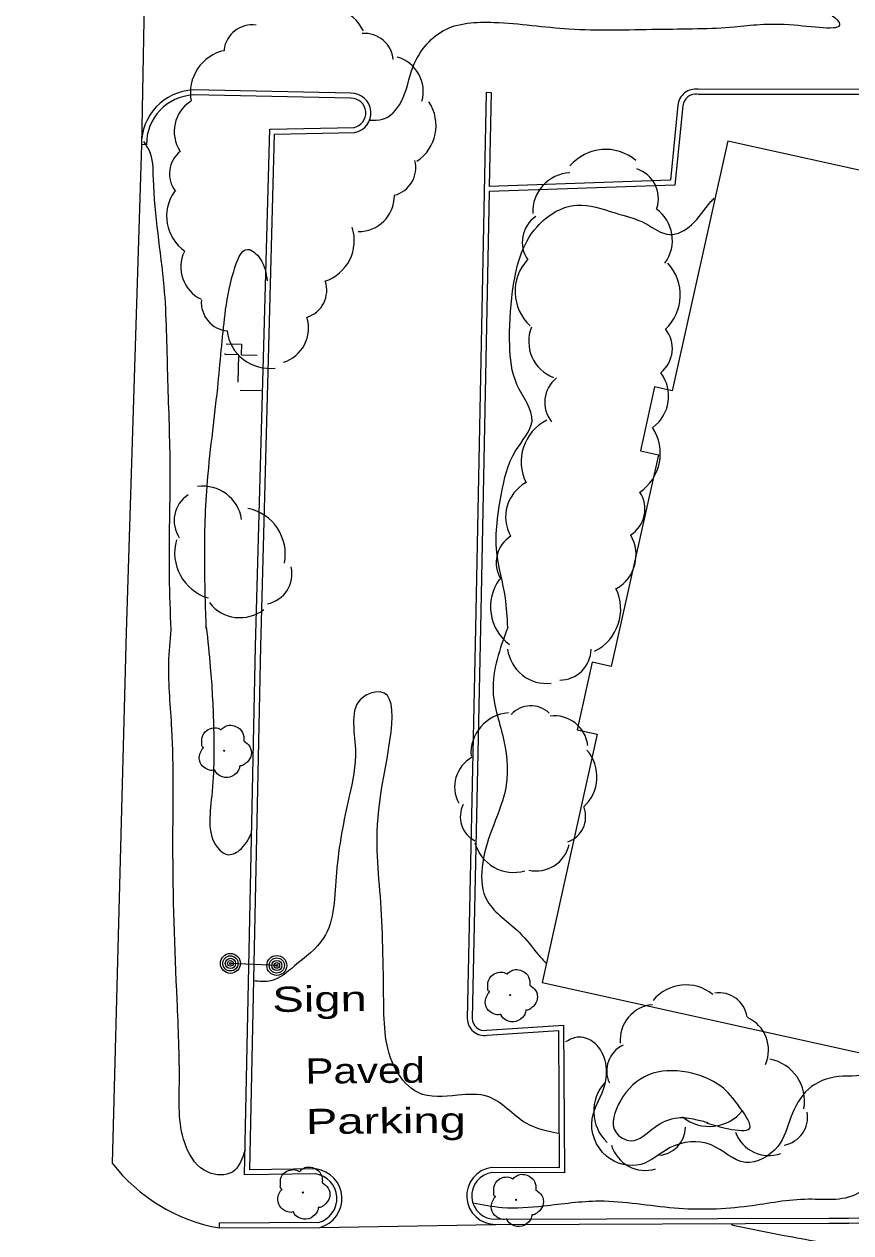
# Model space of a CAD drawing. Extents: x 2361708 to 2370558, y 6977955 to 6991887.
# Drawn here: x 2366537.7 to 2366695.1, y 6984841.7 to 6985071.9 of the extents above; entities that cross this region are included whole.
import ezdxf

# ---------------------------------------------------------------- set-up
doc = ezdxf.new("R2010")
doc.units = 0
doc.header["$LTSCALE"] = 1.9
for name, color, linetype, lineweight in [('11', 7, 'Continuous', 25), ('14', 7, 'Continuous', 13), ('2', 7, 'Continuous', 25), ('20', 7, 'Continuous', 25), ('21', 7, 'Continuous', 25), ('29', 7, 'Continuous', 13), ('35', 7, 'Continuous', 13)]:
    doc.layers.add(name, color=color, linetype=linetype, lineweight=lineweight)

msp = doc.modelspace()

# ---------------------------------------------------------------- linework, layer by layer
at = {"layer": '11'}
for points in [[(2366671.676, 6985049.685), (2366661.078, 6985002.072), (2366657.761, 6985002.81), (2366655.057, 6984990.664), (2366658.464, 6984989.906), (2366649.477, 6984949.569), (2366645.85, 6984950.374), (2366643.002, 6984937.527), (2366646.81, 6984936.683), (2366636.35, 6984889.391), (2366708.966, 6984873.321), (2366719.465, 6984920.774), (2366722.511, 6984920.103), (2366725.253, 6984932.549), (2366722.147, 6984933.23), (2366732.259, 6984979.198), (2366741.379, 6984977.195)], [(2366671.676, 6985049.685), (2366744.122, 6985033.674), (2366737.362, 6985003.098), (2366754.77, 6984999.254), (2366757.991, 6985013.845), (2366767.211, 6985011.812), (2366765.6, 6985004.497), (2366771.974, 6985003.087)]]:
    msp.add_lwpolyline(points, dxfattribs=at)
at = {"layer": '14'}
msp.add_line((2366582.835, 6985002.047), (2366578.834, 6985002.149), dxfattribs=at)
for points in [[(2366576.129, 6985011.033), (2366579.069, 6985010.962), (2366579.019, 6985008.921), (2366582.04, 6985008.85)], [(2366578.428, 6985003.715), (2366578.549, 6985008.957), (2366575.948, 6985009.012), (2366575.946, 6985009.172)]]:
    msp.add_lwpolyline(points, dxfattribs=at)
at = {"layer": '2'}
for p, q in [((2366599.845, 6985057.802), (2366569.858, 6985058.416)), ((2366599.866, 6985058.762), (2366569.878, 6985059.377)), ((2366625.655, 6985058.927), (2366623.616, 6984956.893)), ((2366625.655, 6985058.927), (2366626.616, 6985058.897)), ((2366626.616, 6985058.906), (2366626.256, 6985040.972)), ((2366717.564, 6985058.512), (2366666.061, 6985058.532)), ((2366717.565, 6985059.472), (2366666.062, 6985059.492)), ((2366560.968, 6985048.901), (2366560.017, 6985049.002)), ((2366626.236, 6985040.012), (2366624.576, 6984956.872)), ((2366623.616, 6984956.893), (2366622.064, 6984882.535)), ((2366557.071, 6984956.019), (2366554.433, 6984855.02)), ((2366624.576, 6984956.872), (2366623.024, 6984882.514)), ((2366627.519, 6984844.295), (2366690.909, 6984844.528)), ((2366574.842, 6984843.613), (2366574.791, 6984842.653)), ((2366574.842, 6984843.613), (2366593.972, 6984843.725)), ((2366574.851, 6984842.654), (2366593.982, 6984842.765)), ((2366593.982, 6984842.765), (2366627.518, 6984843.334)), ((2366627.518, 6984843.334), (2366690.909, 6984843.568))]:
    msp.add_line(p, q, dxfattribs=at)
for points in [[(2366562.324, 6985136.478), (2366560.868, 6985092.992), (2366560.008, 6985048.892), (2366557.071, 6984956.019)], [(2366663.142, 6985056.354), (2366661.635, 6985041.229), (2366626.236, 6985040.012)], [(2366662.191, 6985056.445), (2366660.767, 6985042.161), (2366626.256, 6985040.972)], [(2366581.757, 6984953.394), (2366584.431, 6985051.875), (2366600.558, 6985052.228)], [(2366582.718, 6984953.363), (2366585.369, 6985050.933), (2366600.577, 6985051.268)], [(2366593.264, 6984852.939), (2366579.646, 6984852.759), (2366581.757, 6984953.394)], [(2366593.255, 6984853.899), (2366580.626, 6984853.729), (2366582.718, 6984953.363)], [(2366625.806, 6984880.3), (2366640.417, 6984881.279), (2366640.565, 6984853.159), (2366626.694, 6984853.197)], [(2366625.865, 6984879.341), (2366639.466, 6984880.25), (2366639.595, 6984854.12), (2366626.695, 6984854.157)]]:
    msp.add_lwpolyline(points, dxfattribs=at)
for centre, radius, start, end in [((2366570.371, 6985049.024), 10.364, 92.72213, 180.73172), ((2366570.371, 6985049.024), 9.404, 92.72213, 180.73172), ((2366599.939, 6985054.988), 3.774, 279.72631, 91.12044), ((2366665.561, 6985056.146), 3.383, 81.48371, 174.93732), ((2366665.561, 6985056.146), 2.423, 81.48371, 174.93732), ((2366599.939, 6985054.988), 2.814, 279.72631, 91.12044), ((2366625.33, 6984882.564), 3.267, 180.51484, 279.41076), ((2366625.33, 6984882.564), 2.307, 180.51484, 279.41076), ((2366580.597, 6984875.18), 33.031, 217.61625, 259.98289), ((2366592.516, 6984848.26), 5.687, 284.93334, 82.52819), ((2366627.389, 6984848.768), 5.434, 97.34685, 271.35139), ((2366592.516, 6984848.26), 4.727, 284.93334, 82.52819), ((2366627.389, 6984848.768), 4.474, 97.34685, 271.35139), ((2366692.007, 6985057.746), 214.181, 269.70604, 285.98855), ((2366692.007, 6985057.746), 213.221, 269.70604, 285.98855)]:
    msp.add_arc(centre, radius, start, end, dxfattribs=at)
at = {"layer": '21'}
msp.add_line((2366585.786, 6984892.64), (2366576.952, 6984893.036), dxfattribs=at)
for centre, radius in [((2366576.952, 6984893.036), 1.9), ((2366576.952, 6984893.036), 1.442), ((2366576.952, 6984893.036), 0.973), ((2366576.952, 6984893.036), 0.539), ((2366576.952, 6984893.036), 0.192), ((2366585.786, 6984892.64), 1.9), ((2366585.786, 6984892.64), 1.442), ((2366585.786, 6984892.64), 0.973), ((2366585.786, 6984892.64), 0.539), ((2366585.786, 6984892.64), 0.192)]:
    msp.add_circle(centre, radius, dxfattribs=at)
at = {"layer": '29'}
for centre in [(2366575.777, 6984933.527), (2366630.262, 6984887.003), (2366590.728, 6984849.405), (2366631.403, 6984848.012)]:
    msp.add_circle(centre, 0.1, dxfattribs=at)
for centre, radius, start, end in [((2366594.961, 6985066.988), 8.184, 26.32598, 116.32598), ((2366581.142, 6985066.326), 5.453, 82.61709, 172.61709), ((2366602.544, 6985064.675), 5.453, 5.02113, 95.02113), ((2366577.525, 6985058.89), 8.184, 101.55182, 191.55182), ((2366606.87, 6985059.079), 6.824, 344.12236, 74.12236), ((2366573.066, 6985051.445), 6.824, 122.67279, 212.67279), ((2366607.937, 6985052.609), 8.184, 303.42935, 33.42935), ((2366570.793, 6985043.399), 5.453, 127.7252, 217.7252), ((2366648.436, 6985039.144), 8.911, 49.75547, 139.75547), ((2366606.811, 6985044.583), 5.453, 284.49785, 14.49785), ((2366641.961, 6985036.172), 7.429, 92.66681, 182.66681), ((2366652.544, 6985038.689), 5.937, 342.03968, 72.03968), ((2366572.989, 6985035.344), 8.184, 144.85619, 234.85619), ((2366601.363, 6985039.229), 6.824, 269.58275, 359.58275), ((2366638.475, 6985030.387), 5.937, 124.64841, 214.64841), ((2366653.704, 6985030.726), 7.429, 324.1207, 54.1207), ((2366592.365, 6985030.698), 8.184, 288.26911, 18.26911), ((2366574.335, 6985025.652), 6.824, 154.16133, 244.16133), ((2366640.087, 6985021.03), 8.911, 137.45462, 227.45462), ((2366653.742, 6985020.322), 8.911, 312.85866, 42.85866), ((2366589.861, 6985021.263), 5.453, 287.9526, 17.9526), ((2366576.862, 6985018.92), 5.453, 175.26837, 265.26837), ((2366585.02, 6985014.016), 6.824, 287.36634, 17.36634), ((2366584.421, 6985014.523), 8.184, 187.32411, 277.32411), ((2366641.202, 6985011.514), 7.429, 158.6329, 248.6329), ((2366655.192, 6985010.122), 5.937, 309.12039, 39.12039), ((2366652.986, 6985001.057), 7.429, 306.60151, 36.60151), ((2366642.771, 6984999.889), 5.937, 128.58831, 218.58831), ((2366641.243, 6984988.53), 8.911, 116.72893, 206.72893), ((2366649.924, 6984990.136), 8.911, 303.90564, 33.90564), ((2366636.812, 6984978.069), 7.429, 119.25035, 209.25035), ((2366572.156, 6984977.34), 5.918, 123.54572, 213.54572), ((2366571.76, 6984976.496), 7.406, 8.2854, 98.2854), ((2366649.974, 6984979.594), 5.937, 302.70992, 32.70992), ((2366578.524, 6984970.963), 8.883, 348.78826, 78.78826), ((2366575.217, 6984971.154), 8.883, 163.55784, 253.55784), ((2366633.514, 6984969.341), 5.937, 121.68764, 211.68764), ((2366646.794, 6984970.84), 7.429, 300.04556, 30.04556), ((2366582.755, 6984967.263), 5.918, 282.45845, 12.45845), ((2366635.402, 6984960.964), 8.911, 143.7637, 233.7637), ((2366642.383, 6984960.499), 8.911, 296.32676, 26.32676), ((2366578.796, 6984966.286), 7.406, 217.94147, 307.94147), ((2366637.134, 6984953.778), 7.429, 187.01726, 277.01726), ((2366639.709, 6984952.936), 5.937, 269.61598, 359.61598), ((2366634.203, 6984936.953), 5.134, 47.18911, 137.18911), ((2366630.467, 6984933.063), 7.705, 94.15948, 184.15948), ((2366638.641, 6984933.764), 6.424, 7.05987, 97.05987), ((2366626.081, 6984926.636), 6.424, 118.5065, 208.5065), ((2366639.067, 6984928.563), 7.705, 311.53956, 41.53956), ((2366625.869, 6984920.962), 5.134, 152.68826, 242.68826), ((2366639.489, 6984921.004), 5.134, 289.58337, 19.58337), ((2366630.934, 6984918.063), 7.705, 195.62062, 285.62063), ((2366635.201, 6984917.07), 6.424, 257.3199, 347.3199), ((2366663.721, 6984880.845), 8.1, 50.77145, 140.77145), ((2366670.033, 6984882.05), 5.397, 8.76928, 98.76928), ((2366657.945, 6984878.449), 6.753, 95.13355, 185.13355), ((2366672.693, 6984876.54), 6.753, 336.14108, 66.14108), ((2366654.031, 6984872.564), 5.397, 115.03079, 205.03079), ((2366678.209, 6984866.815), 8.1, 349.52119, 79.52119), ((2366654.252, 6984864.854), 8.1, 136.87813, 226.87813), ((2366668.191, 6984870.088), 8.1, 231.00598, 321.00598), ((2366681.489, 6984863.746), 5.397, 280.05364, 10.05364), ((2366658.257, 6984861.897), 5.397, 269.658, 359.658), ((2366679.528, 6984863.182), 6.753, 199.69194, 289.69194), ((2366655.996, 6984860.354), 6.753, 196.75964, 286.75964)]:
    msp.add_arc(centre, radius, start, end, dxfattribs=at)
for points in [[(2366571.811, 6984934.099), (2366571.831, 6984934.109), (2366571.75, 6984934.178), (2366571.514, 6984934.806), (2366571.552, 6984936.086), (2366572.44, 6984937.385), (2366573.745, 6984937.868), (2366574.867, 6984937.678), (2366575.098, 6984937.55), (2366575.168, 6984937.551), (2366575.218, 6984937.591), (2366575.565, 6984937.885), (2366576.431, 6984938.333), (2366577.642, 6984938.265), (2366578.757, 6984937.675), (2366579.491, 6984936.252), (2366579.499, 6984935.392)], [(2366579.489, 6984935.412), (2366580.629, 6984934.353), (2366580.914, 6984932.765), (2366580.207, 6984931.439), (2366579.552, 6984930.892), (2366578.884, 6984930.676), (2366578.734, 6984930.665), (2366578.715, 6984930.554), (2366578.394, 6984929.651), (2366576.855, 6984928.486), (2366574.962, 6984928.769), (2366574.063, 6984929.71), (2366573.991, 6984929.839), (2366573.872, 6984929.818), (2366572.661, 6984929.937), (2366571.391, 6984930.935), (2366571.046, 6984932.571), (2366571.416, 6984933.595), (2366571.742, 6984934.038), (2366571.811, 6984934.089)], [(2366626.296, 6984887.575), (2366626.316, 6984887.585), (2366626.236, 6984887.654), (2366626, 6984888.282), (2366626.038, 6984889.563), (2366626.925, 6984890.861), (2366628.231, 6984891.344), (2366629.353, 6984891.154), (2366629.583, 6984891.027), (2366629.653, 6984891.027), (2366629.703, 6984891.068), (2366630.051, 6984891.361), (2366630.916, 6984891.81), (2366632.127, 6984891.741), (2366633.243, 6984891.152), (2366633.977, 6984889.728), (2366633.985, 6984888.868)], [(2366633.974, 6984888.888), (2366635.114, 6984887.829), (2366635.399, 6984886.242), (2366634.692, 6984884.915), (2366634.037, 6984884.369), (2366633.369, 6984884.153), (2366633.22, 6984884.141), (2366633.201, 6984884.031), (2366632.879, 6984883.128), (2366631.34, 6984881.963), (2366629.447, 6984882.245), (2366628.548, 6984883.187), (2366628.477, 6984883.316), (2366628.357, 6984883.295), (2366627.146, 6984883.413), (2366625.877, 6984884.411), (2366625.531, 6984886.048), (2366625.901, 6984887.071), (2366626.227, 6984887.514), (2366626.296, 6984887.565)], [(2366586.762, 6984849.977), (2366586.782, 6984849.987), (2366586.701, 6984850.056), (2366586.465, 6984850.684), (2366586.504, 6984851.965), (2366587.391, 6984853.263), (2366588.696, 6984853.746), (2366589.818, 6984853.556), (2366590.05, 6984853.428), (2366590.12, 6984853.429), (2366590.169, 6984853.469), (2366590.517, 6984853.763), (2366591.382, 6984854.212), (2366592.593, 6984854.143), (2366593.709, 6984853.553), (2366594.442, 6984852.13), (2366594.45, 6984851.27)], [(2366594.44, 6984851.29), (2366595.58, 6984850.231), (2366595.865, 6984848.644), (2366595.158, 6984847.317), (2366594.503, 6984846.771), (2366593.835, 6984846.554), (2366593.685, 6984846.543), (2366593.666, 6984846.433), (2366593.345, 6984845.529), (2366591.806, 6984844.365), (2366589.913, 6984844.647), (2366589.014, 6984845.588), (2366588.943, 6984845.718), (2366588.823, 6984845.696), (2366587.612, 6984845.815), (2366586.342, 6984846.813), (2366585.997, 6984848.45), (2366586.367, 6984849.473), (2366586.693, 6984849.916), (2366586.762, 6984849.967)], [(2366627.438, 6984848.584), (2366627.458, 6984848.594), (2366627.377, 6984848.664), (2366627.141, 6984849.291), (2366627.179, 6984850.572), (2366628.066, 6984851.87), (2366629.372, 6984852.353), (2366630.494, 6984852.163), (2366630.725, 6984852.035), (2366630.795, 6984852.036), (2366630.844, 6984852.076), (2366631.192, 6984852.37), (2366632.057, 6984852.818), (2366633.268, 6984852.75), (2366634.384, 6984852.16), (2366635.118, 6984850.737), (2366635.126, 6984849.877)], [(2366635.115, 6984849.897), (2366636.255, 6984848.838), (2366636.541, 6984847.251), (2366635.833, 6984845.924), (2366635.178, 6984845.378), (2366634.511, 6984845.161), (2366634.361, 6984845.15), (2366634.342, 6984845.04), (2366634.02, 6984844.137), (2366632.481, 6984842.972), (2366630.588, 6984843.254), (2366629.689, 6984844.196), (2366629.618, 6984844.325), (2366629.499, 6984844.303), (2366628.287, 6984844.422), (2366627.018, 6984845.42), (2366626.672, 6984847.057), (2366627.042, 6984848.08), (2366627.368, 6984848.524), (2366627.438, 6984848.574)]]:
    msp.add_spline(points, degree=3, dxfattribs=at)
at = {"layer": '35'}
for points in [[(2366484.487, 6984956.089), (2366486.236, 6984970.996), (2366488.473, 6984991.219), (2366491.485, 6985015.228), (2366494.664, 6985038.36), (2366496.44, 6985063.077), (2366498.718, 6985089.501), (2366500.431, 6985115.508), (2366502.031, 6985142.765), (2366502.995, 6985164.505), (2366504.203, 6985185.747), (2366505.793, 6985213.004), (2366508.873, 6985244.465), (2366509.279, 6985265.93), (2366510.372, 6985291.901), (2366512.213, 6985313.87), (2366513.869, 6985340.577), (2366514.225, 6985366.221), (2366514.75, 6985388.827), (2366515.585, 6985399.816), (2366516.979, 6985400.42), (2366518.47, 6985397.204), (2366518.694, 6985392.605), (2366519.56, 6985378.293), (2366521.671, 6985352.971), (2366524.549, 6985335.428), (2366529.193, 6985325.522), (2366532.228, 6985322.911), (2366536.86, 6985312.274), (2366540.119, 6985294.524), (2366542.563, 6985267.807), (2366544.291, 6985252.302), (2366551.193, 6985237.358), (2366557.123, 6985230.113), (2366562.539, 6985228.445), (2366564.5, 6985224.103), (2366564.364, 6985213.141), (2366564.12, 6985202.009), (2366564.285, 6985198.39)], [(2366569.683, 6985126.168), (2366564.789, 6985127.611), (2366561.372, 6985132.559), (2366557.239, 6985142.18), (2366549.633, 6985148.158), (2366542.565, 6985145.701), (2366536.8, 6985129.385), (2366534.217, 6985106.589), (2366532.665, 6985077.413), (2366532.25, 6985044.258), (2366529.843, 6985018.783), (2366527.754, 6984996.542), (2366523.758, 6984968.853), (2366522.164, 6984955.587)], [(2366603.454, 6985053.636), (2366605.933, 6985053.779), (2366609.452, 6985057.103), (2366611.768, 6985063.826), (2366617.414, 6985070.609), (2366627.179, 6985072.233), (2366641.431, 6985071.008), (2366658.303, 6985070.939), (2366672.929, 6985071.378), (2366684.346, 6985071.757), (2366692.942, 6985072.209), (2366691.429, 6985073.584), (2366681.712, 6985075.342), (2366667.186, 6985076.914), (2366651.935, 6985078.988), (2366637.307, 6985080.909), (2366618.825, 6985083.123), (2366606.522, 6985084.357), (2366603.297, 6985088.016), (2366608.726, 6985096.578), (2366615.327, 6985103.901), (2366626.15, 6985109.925), (2366643.014, 6985113.825), (2366656.163, 6985113.94), (2366670.176, 6985112.684), (2366674.386, 6985115.904), (2366669.626, 6985118.919), (2366645.041, 6985120.405), (2366633.892, 6985122.359), (2366623.443, 6985124.299), (2366610.728, 6985125.778), (2366603.152, 6985129.527), (2366595.461, 6985134.884), (2366590.436, 6985139.536), (2366589.627, 6985143.719)], [(2366565.667, 6984956.572), (2366565.35, 6984966.739), (2366565.475, 6984988.201), (2366565.024, 6985005.117), (2366564.335, 6985021.932), (2366562.289, 6985042.424), (2366561.457, 6985047.925), (2366560.431, 6985049.546)], [(2366629.775, 6984957.022), (2366629.322, 6984962.668), (2366627.689, 6984971.352), (2366628.593, 6984982.512), (2366631.275, 6984990.647), (2366634.402, 6984996.287), (2366631.535, 6985003.31), (2366630.165, 6985010.668), (2366630.716, 6985021.074), (2366635.36, 6985033.328), (2366642.921, 6985037.441), (2366650.215, 6985035.96), (2366655.995, 6985033.945), (2366660.665, 6985031.829), (2366664.768, 6985033.658), (2366668.475, 6985038.104), (2366669.099, 6985038.77)], [(2366572.355, 6984956.805), (2366572.059, 6984969.013), (2366572.517, 6984983.908), (2366574.528, 6985002.638), (2366575.926, 6985016.602), (2366577.588, 6985024.828), (2366580.258, 6985029.014), (2366582.635, 6985027.236), (2366583.935, 6985023.049)], [(2366572.352, 6984957.055), (2366573.125, 6984949.422), (2366573.738, 6984938.567), (2366573.388, 6984924.923), (2366574.916, 6984914.628), (2366576.305, 6984913.771), (2366578.667, 6984914.573), (2366580.956, 6984917.815)], [(2366629.775, 6984957.022), (2366626.991, 6984944.884), (2366629.031, 6984935.434), (2366629.263, 6984925.795), (2366626.742, 6984918.481), (2366625.902, 6984904.882), (2366632.009, 6984898.91), (2366635.568, 6984894.744), (2366637.095, 6984893.028)], [(2366616.238, 6984269.629), (2366617.257, 6984265.529), (2366612.85, 6984260.957), (2366611.713, 6984258.556), (2366614.751, 6984253.585), (2366619.148, 6984248.586), (2366623.396, 6984244.596), (2366625.355, 6984241.615), (2366624.736, 6984239.379), (2366620.602, 6984236.689), (2366611.32, 6984235.761), (2366606.487, 6984231.855), (2366607.165, 6984225.731), (2366607.938, 6984221.218), (2366603.508, 6984214.945), (2366598.431, 6984212.497), (2366594.583, 6984206.95), (2366592.4, 6984203.049), (2366586.651, 6984207.175), (2366580.41, 6984213.496), (2366573.314, 6984210.968), (2366567.93, 6984209.326), (2366562.787, 6984205.378), (2366561.484, 6984198.275), (2366562.329, 6984194.593), (2366558.862, 6984188.039), (2366553.241, 6984183.856), (2366546.499, 6984180.882), (2366541.568, 6984176.794), (2366538.663, 6984168.856), (2366536.147, 6984159.012), (2366533.211, 6984153.294), (2366532.053, 6984155.243), (2366531.588, 6984160.909), (2366529.893, 6984171.973), (2366529.2, 6984185.987), (2366527.875, 6984199.065), (2366526.8, 6984211.236), (2366525.973, 6984222.368), (2366523.017, 6984224.07), (2366520.236, 6984220.963), (2366515.647, 6984219.8), (2366508.297, 6984222.92), (2366500.106, 6984230.342), (2366492.565, 6984239.921), (2366488.812, 6984253.836), (2366489.162, 6984265.35), (2366489.964, 6984280.938), (2366491.096, 6984301.74), (2366492.987, 6984322.659), (2366494.917, 6984345.798), (2366496.36, 6984366.463), (2366497.62, 6984389.636), (2366498.933, 6984409.26), (2366499.058, 6984429.722), (2366499.12, 6984446.413), (2366500.618, 6984472.789), (2366501.778, 6984496.971), (2366503.612, 6984530.2), (2366503.95, 6984558.835), (2366504.755, 6984585.623), (2366506.279, 6984615.62), (2366506.937, 6984645.187), (2366506.725, 6984661.196), (2366506.585, 6984689.546), (2366507.504, 6984725.417), (2366507.324, 6984759.026), (2366508.274, 6984795.798), (2366508.777, 6984829.134), (2366507.415, 6984861.863), (2366506.762, 6984887.427), (2366506.583, 6984914.597), (2366506.548, 6984930.957), (2366507.647, 6984949.919), (2366508.568, 6984956.168)], [(2366544.957, 6984538.324), (2366547.785, 6984546.941), (2366552.767, 6984556.169), (2366556.236, 6984562.652), (2366559.446, 6984571.013), (2366562.272, 6984584.101), (2366562.836, 6984595.267), (2366562.545, 6984611.095), (2366561.804, 6984616.448), (2366558.533, 6984618.637), (2366557.144, 6984631.155), (2366555.575, 6984647.78), (2366552.968, 6984671.607), (2366553.552, 6984704.834), (2366557.581, 6984735.424), (2366559.384, 6984753.032), (2366561.071, 6984772.239), (2366562.539, 6984785.043), (2366566.237, 6984792.669), (2366566.572, 6984798.342), (2366563.307, 6984795.761), (2366553.76, 6984790.17), (2366546.481, 6984791.131), (2366538.675, 6984796.917), (2366533.333, 6984806.546), (2366530.614, 6984823.231), (2366528.395, 6984858.822), (2366526.35, 6984886.684), (2366524.454, 6984918.887), (2366523.407, 6984935.278), (2366522.612, 6984946.371), (2366522.164, 6984955.587)], [(2366579.751, 6984857.451), (2366577.33, 6984853.307), (2366572.7, 6984853.253), (2366568.514, 6984858.114), (2366567.229, 6984870.112), (2366566.808, 6984886.019), (2366566.005, 6984915.793), (2366565.806, 6984937.672), (2366565.227, 6984950.237), (2366565.667, 6984956.572)], [(2366639.574, 6984860.62), (2366633.285, 6984862.591), (2366625.966, 6984867.691), (2366620.253, 6984867.917), (2366612.698, 6984868.425), (2366608.486, 6984872.755), (2366606.161, 6984885.903), (2366605.512, 6984905.768), (2366605.606, 6984925.32), (2366604.512, 6984944.69), (2366602.082, 6984943.607), (2366600.754, 6984933.834), (2366599.59, 6984924.883), (2366597.159, 6984910.339), (2366594.648, 6984897.804), (2366589.167, 6984892.542), (2366584.684, 6984889.709), (2366581.274, 6984889.707)], [(2366702.36, 6984874.958), (2366699.286, 6984872.249), (2366692.783, 6984871.467), (2366687.045, 6984869.092), (2366683.726, 6984863.731), (2366681.199, 6984858.156), (2366675.047, 6984855.148), (2366668.495, 6984858.465), (2366660.74, 6984857.962), (2366655.15, 6984854.748), (2366648.565, 6984856.336), (2366645.837, 6984863.42), (2366648.364, 6984870.144), (2366646.008, 6984878.102), (2366643.019, 6984878.964), (2366640.788, 6984878.092)], [(2366667.725, 6984862.638), (2366671.896, 6984861.538), (2366675.836, 6984861.616), (2366674.079, 6984865.479), (2366670.349, 6984869.644), (2366663.974, 6984872.303), (2366656.598, 6984871.803), (2366651.255, 6984866.882), (2366650.402, 6984860.823), (2366653.257, 6984859.27), (2366657.703, 6984861.813), (2366662.186, 6984863.636), (2366665.529, 6984863.338), (2366667.935, 6984862.711)], [(2366734.522, 6984859.204), (2366733.039, 6984854.21), (2366726.707, 6984854.34), (2366721.217, 6984852.267), (2366710.509, 6984850.985), (2366702.26, 6984853.957), (2366696.942, 6984849.526), (2366687.065, 6984848.112), (2366675.697, 6984846.794), (2366661.5, 6984846.419), (2366647.237, 6984847.733), (2366636.595, 6984846.801), (2366628.728, 6984846.507), (2366623.139, 6984847.403)], [(2366899.545, 6984848.084), (2366903.913, 6984846.285), (2366906.169, 6984837.207), (2366898.198, 6984824.67), (2366885.745, 6984821.751), (2366872.922, 6984816.809), (2366845.31, 6984810.516), (2366816.539, 6984800.072), (2366796.323, 6984784.789), (2366774.689, 6984770.362), (2366755.428, 6984749.308), (2366741.082, 6984725.82), (2366723.69, 6984699.583), (2366719.982, 6984690.977), (2366724.213, 6984669.907), (2366738.732, 6984665.835), (2366755.295, 6984662.502), (2366769.7, 6984662.049), (2366785.326, 6984660.458), (2366805.751, 6984658.912), (2366811.959, 6984652.941), (2366819.63, 6984647.564), (2366825.421, 6984639.129), (2366820.351, 6984636.99), (2366804.56, 6984635.94), (2366787.625, 6984630.088), (2366777.312, 6984635.56), (2366768.493, 6984644.897), (2366752.031, 6984646.08), (2366730.358, 6984645.254), (2366718.082, 6984644.737), (2366701.363, 6984639.338), (2366685.8, 6984631.159), (2366674.369, 6984621.77), (2366660.564, 6984619.028), (2366655.849, 6984614.253), (2366646.645, 6984606.185), (2366633.307, 6984598.678), (2366620.124, 6984597.882), (2366608.936, 6984593.326), (2366602.938, 6984585.769), (2366600.067, 6984578.451), (2366607.553, 6984573.702), (2366618.245, 6984571.433), (2366624.852, 6984570.716), (2366644.95, 6984577.348), (2366666.856, 6984595.737), (2366683.75, 6984600.718), (2366714.895, 6984609.735), (2366733.954, 6984610.997), (2366756.587, 6984606.602), (2366777.847, 6984603.624), (2366804.158, 6984600.424), (2366830.848, 6984596.418), (2366851.459, 6984591.184), (2366870.118, 6984588.161), (2366882.077, 6984590.425), (2366887.15, 6984594.404), (2366891.922, 6984605.75), (2366901.966, 6984607.486), (2366907.205, 6984601.235), (2366916.468, 6984596.803), (2366919.237, 6984601.12), (2366921.064, 6984609.857), (2366921.364, 6984627.671), (2366921.257, 6984643.191), (2366920.809, 6984668.168), (2366920.932, 6984692), (2366921.525, 6984718.967), (2366922.995, 6984741.062), (2366923.375, 6984759.006), (2366925.942, 6984775.052), (2366927.53, 6984780.487), (2366930.459, 6984784.875)], [(2366672.35, 6984843.281), (2366682.42, 6984841.247), (2366695.304, 6984838.849), (2366710.404, 6984835.713), (2366721.821, 6984833.972), (2366730.66, 6984833.086), (2366735.252, 6984831.879), (2366737.597, 6984829.242)]]:
    msp.add_spline(points, degree=3, dxfattribs=at)

# ---------------------------------------------------------------- texts
at = {"layer": '2'}
for s, width, p in [('Paved', 1.25, (2366591.261, 6984870.121)), ('Parking', 1.4, (2366591.352, 6984860.521))]:
    msp.add_text(s, height=4.8, rotation=0.545, dxfattribs=dict(at, width=width)).set_placement(p)
at = {"layer": '20', "width": 1.4}
msp.add_text('Sign', height=4.8, rotation=0.545, dxfattribs=at).set_placement((2366584.961, 6984883.781))

doc.saveas('drawing.dxf')
